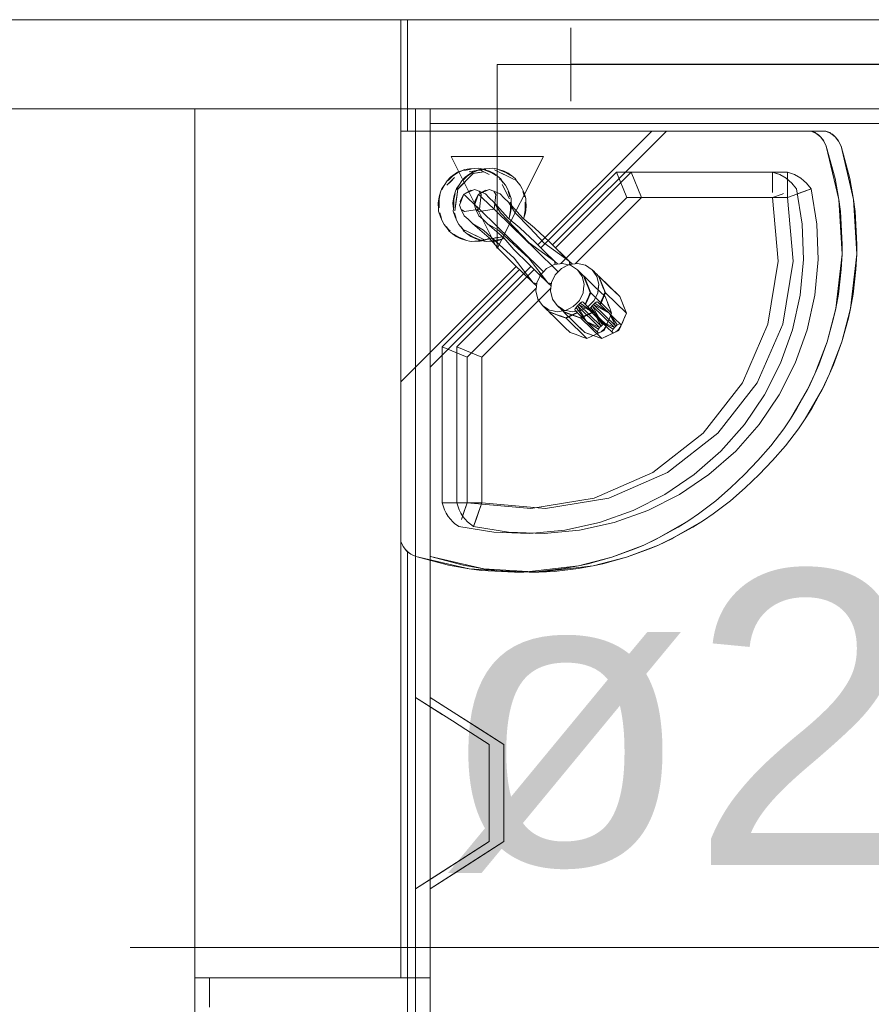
# Model space of a CAD drawing. Header units: millimetres. Extents: x 2 to 902, y -447 to 199.
# Tile 874 of 1056: x 43.57 to 44.73, y 186.85 to 188.19. Entities that reach past the tile are written whole.
import ezdxf

# ---------------------------------------------------------------- set-up
doc = ezdxf.new("R2010")
doc.units = ezdxf.units.MM
doc.header["$MEASUREMENT"] = 0
doc.linetypes.add('NULL', pattern=[0])
for name, color, linetype, lineweight in [('AF-Condutos', 4, 'Continuous', 25), ('AF-Peça de utilização', 9, 'Continuous', 18), ('AF-Textos conduto', 7, 'Continuous', 9), ('IFC-Elemento construtivo genérico-Contorno', 253, 'Continuous', 5), ('IFC-Elemento terminal-Contorno', 253, 'Continuous', 5), ('IFC-Laje-Contorno', 134, 'Continuous', 5), ('IFC-Parede padrão-Contorno', 44, 'Continuous', 5), ('IFC-Parede-Contorno', 42, 'Continuous', 5), ('IFC-Porta-Contorno', 142, 'Continuous', 5)]:
    doc.layers.add(name, color=color, linetype=linetype, lineweight=lineweight)
doc.styles.add('Arial', font='arial.ttf')

msp = doc.modelspace()

# ---------------------------------------------------------------- linework, layer by layer
at = {"layer": 'AF-Condutos'}
msp.add_line((46.0115, 188.1253), (44.3172, 188.1253), dxfattribs=at)
at = {"layer": 'AF-Peça de utilização'}
for p, q in [((44.3172, 188.1753), (44.3172, 188.0753)), ((44.2172, 188.1253), (44.3172, 188.1253)), ((44.2172, 188.1253), (44.2172, 187.8753)), ((44.2797, 188.0003), (44.1547, 188.0003)), ((44.1547, 188.0003), (44.2172, 187.8753)), ((44.2172, 187.8753), (44.2797, 188.0003))]:
    msp.add_line(p, q, dxfattribs=at)
at = {"layer": 'AF-Textos conduto'}
msp.add_lwpolyline([(46.721, 188.1253), (45.521, 186.9253), (43.7182, 186.9253)], dxfattribs=at)
at = {"layer": 'IFC-Elemento construtivo genérico-Contorno', "color": 7, "lineweight": 5}
for p, q in [((44.1061, 187.2617), (44.1061, 187.2652)), ((44.1061, 187.2652), (44.1561, 187.2332)), ((44.1061, 187.2652), (44.1423, 187.242)), ((44.1061, 187.2553), (44.1061, 187.2617)), ((44.1061, 187.2412), (44.1061, 187.2553)), ((44.1261, 187.2652), (44.1623, 187.242)), ((44.1261, 187.2652), (44.2261, 187.2012)), ((44.1061, 187.2271), (44.1061, 187.2412)), ((44.1623, 187.242), (44.2261, 187.2012)), ((44.1623, 187.242), (44.1942, 187.2216)), ((44.1061, 187.206), (44.1061, 187.2271)), ((44.1561, 187.2332), (44.1742, 187.2216)), ((44.1742, 187.2216), (44.2061, 187.2012)), ((44.1942, 187.2216), (44.2261, 187.2012)), ((44.1061, 187.1849), (44.1061, 187.206)), ((44.2061, 187.1963), (44.2061, 187.2012)), ((44.2261, 187.1963), (44.2261, 187.2012)), ((44.2061, 187.1873), (44.2061, 187.1963)), ((44.2061, 187.1804), (44.2061, 187.1873)), ((44.2261, 187.1873), (44.2261, 187.1963)), ((44.2261, 187.1804), (44.2261, 187.1873)), ((44.1061, 187.1601), (44.1061, 187.1849)), ((44.2061, 187.1735), (44.2061, 187.1804)), ((44.2061, 187.1639), (44.2061, 187.1735)), ((44.2261, 187.1735), (44.2261, 187.1804)), ((44.2261, 187.1639), (44.2261, 187.1735)), ((44.1061, 187.1352), (44.1061, 187.1601)), ((44.2061, 187.1543), (44.2061, 187.1639)), ((44.2261, 187.1543), (44.2261, 187.1639)), ((44.2061, 187.1448), (44.2061, 187.1543)), ((44.2261, 187.1448), (44.2261, 187.1543)), ((44.1061, 187.1103), (44.1061, 187.1352)), ((44.2061, 187.1352), (44.2061, 187.1448)), ((44.2061, 187.1256), (44.2061, 187.1352)), ((44.2261, 187.1352), (44.2261, 187.1448)), ((44.2261, 187.1256), (44.2261, 187.1352)), ((44.2061, 187.116), (44.2061, 187.1256)), ((44.2261, 187.116), (44.2261, 187.1256)), ((44.1061, 187.0855), (44.1061, 187.1103)), ((44.2061, 187.1065), (44.2061, 187.116)), ((44.2061, 187.0969), (44.2061, 187.1065)), ((44.2261, 187.1065), (44.2261, 187.116)), ((44.2261, 187.0969), (44.2261, 187.1065)), ((44.2061, 187.09), (44.2061, 187.0969)), ((44.2261, 187.09), (44.2261, 187.0969)), ((44.1061, 187.0644), (44.1061, 187.0855)), ((44.2061, 187.083), (44.2061, 187.09)), ((44.2061, 187.0761), (44.2061, 187.083)), ((44.2261, 187.083), (44.2261, 187.09)), ((44.2261, 187.0692), (44.2261, 187.083)), ((44.1061, 187.0052), (44.2061, 187.0692)), ((44.1261, 187.0052), (44.2261, 187.0692)), ((44.1423, 187.0284), (44.2061, 187.0692)), ((44.1561, 187.0372), (44.2061, 187.0692)), ((44.1623, 187.0284), (44.2261, 187.0692)), ((44.1761, 187.0372), (44.2261, 187.0692)), ((44.2061, 187.0692), (44.2061, 187.0761)), ((44.1061, 187.0433), (44.1061, 187.0644)), ((44.1061, 187.0292), (44.1061, 187.0433)), ((44.1061, 187.0052), (44.1561, 187.0372)), ((44.1061, 187.0151), (44.1061, 187.0292)), ((44.1061, 187.0052), (44.1423, 187.0284)), ((44.1261, 187.0052), (44.1761, 187.0372)), ((44.1261, 187.0052), (44.1623, 187.0284)), ((44.1061, 187.0087), (44.1061, 187.0151)), ((44.1061, 187.0052), (44.1061, 187.0087))]:
    msp.add_line(p, q, dxfattribs=at)
at = {"layer": 'IFC-Elemento terminal-Contorno', "lineweight": 5}
for p, q in [((44.0861, 188.0349), (44.4269, 188.0349)), ((44.0861, 187.6941), (44.0861, 188.0349)), ((44.0861, 187.4772), (44.0861, 188.0349)), ((44.0861, 188.0349), (44.6437, 188.0349)), ((44.1261, 188.0349), (44.6637, 188.0349)), ((44.1261, 188.0349), (44.4469, 188.0349)), ((44.2722, 187.8802), (44.4269, 188.0349)), ((44.2922, 187.8802), (44.4469, 188.0349)), ((44.6437, 188.0349), (44.6505, 188.0317)), ((44.6437, 188.0349), (44.6488, 188.0327)), ((44.6488, 188.0327), (44.6505, 188.0317)), ((44.6505, 188.0317), (44.6563, 188.0271)), ((44.6505, 188.0317), (44.6535, 188.0296)), ((44.6517, 188.0309), (44.6525, 188.0303)), ((44.6525, 188.0303), (44.6535, 188.0296)), ((44.6535, 188.0296), (44.6563, 188.0271)), ((44.6637, 188.0349), (44.6705, 188.0317)), ((44.6637, 188.0349), (44.6688, 188.0327)), ((44.6688, 188.0327), (44.6705, 188.0317)), ((44.6705, 188.0317), (44.6763, 188.0271)), ((44.6705, 188.0317), (44.6735, 188.0296)), ((44.6717, 188.0309), (44.6725, 188.0303)), ((44.6725, 188.0303), (44.6735, 188.0296)), ((44.6735, 188.0296), (44.6763, 188.0271)), ((44.6563, 188.0271), (44.6609, 188.0213)), ((44.6563, 188.0271), (44.6595, 188.0234)), ((44.6595, 188.0234), (44.6609, 188.0213)), ((44.6609, 188.0213), (44.6641, 188.0145)), ((44.6763, 188.0271), (44.6809, 188.0213)), ((44.6763, 188.0271), (44.6795, 188.0234)), ((44.6795, 188.0234), (44.6809, 188.0213)), ((44.6809, 188.0213), (44.6841, 188.0145)), ((44.6641, 188.0145), (44.6812, 187.9419)), ((44.6641, 188.0145), (44.6761, 187.9703)), ((44.6841, 188.0145), (44.7012, 187.9419)), ((44.6841, 188.0145), (44.6961, 187.9703)), ((44.1537, 187.972), (44.1598, 187.9765)), ((44.1569, 187.974), (44.1632, 187.978)), ((44.1598, 187.9765), (44.1633, 187.9788)), ((44.1632, 187.978), (44.1701, 187.9811)), ((44.1633, 187.9788), (44.167, 187.9804)), ((44.1636, 187.9557), (44.1843, 187.977)), ((44.167, 187.9804), (44.1731, 187.9825)), ((44.1701, 187.9811), (44.1749, 187.9819)), ((44.1731, 187.9825), (44.1792, 187.9837)), ((44.1737, 187.972), (44.1798, 187.9765)), ((44.1749, 187.9819), (44.1815, 187.9832)), ((44.1769, 187.974), (44.1832, 187.978)), ((44.1789, 187.9795), (44.1935, 187.9821)), ((44.1791, 187.9717), (44.1843, 187.977)), ((44.1792, 187.9837), (44.1868, 187.984)), ((44.1798, 187.9765), (44.1833, 187.9788)), ((44.1832, 187.978), (44.1901, 187.9811)), ((44.1833, 187.9788), (44.187, 187.9804)), ((44.1843, 187.977), (44.1989, 187.9795)), ((44.1843, 187.977), (44.1916, 187.9783)), ((44.1868, 187.984), (44.1912, 187.9842)), ((44.187, 187.9804), (44.1931, 187.9825)), ((44.1901, 187.9811), (44.1949, 187.9819)), ((44.1912, 187.9842), (44.1938, 187.984)), ((44.1916, 187.9783), (44.1989, 187.9795)), ((44.1931, 187.9825), (44.1992, 187.9837)), ((44.1935, 187.9821), (44.206, 187.9759)), ((44.1938, 187.984), (44.1977, 187.9831)), ((44.1949, 187.9819), (44.2015, 187.9832)), ((44.1977, 187.9831), (44.2064, 187.9803)), ((44.1992, 187.9837), (44.2068, 187.984)), ((44.1995, 187.982), (44.2096, 187.9782)), ((44.2064, 187.9803), (44.2121, 187.9774)), ((44.2068, 187.984), (44.2112, 187.9842)), ((44.2096, 187.9782), (44.2157, 187.9745)), ((44.2112, 187.9842), (44.2138, 187.984)), ((44.2121, 187.9774), (44.217, 187.974)), ((44.2135, 187.9821), (44.2401, 187.9689)), ((44.2135, 187.9821), (44.226, 187.9759)), ((44.2135, 187.9821), (44.233, 187.9724)), ((44.2138, 187.984), (44.2177, 187.9831)), ((44.2177, 187.9831), (44.2264, 187.9803)), ((44.2195, 187.982), (44.2296, 187.9782)), ((44.2264, 187.9803), (44.2321, 187.9774)), ((44.2296, 187.9782), (44.2357, 187.9745)), ((44.2321, 187.9774), (44.237, 187.974)), ((44.2764, 187.876), (44.3791, 187.9788)), ((44.2964, 187.876), (44.3991, 187.9788)), ((44.3791, 187.9788), (44.5912, 187.9788)), ((44.3791, 187.9788), (44.3932, 187.9447)), ((44.3991, 187.9788), (44.6112, 187.9788)), ((44.3991, 187.9788), (44.4132, 187.9447)), ((44.5912, 187.9788), (44.598, 187.9766)), ((44.5912, 187.9788), (44.6009, 187.9757)), ((44.5912, 187.9685), (44.5912, 187.9788)), ((44.5912, 187.9515), (44.5912, 187.9788)), ((44.598, 187.9766), (44.6009, 187.9757)), ((44.6112, 187.9788), (44.6209, 187.9757)), ((44.6112, 187.9788), (44.618, 187.9766)), ((44.6112, 187.9447), (44.6112, 187.9788)), ((44.618, 187.9766), (44.6209, 187.9757)), ((44.1448, 187.9609), (44.149, 187.9672)), ((44.1487, 187.9611), (44.1591, 187.9717)), ((44.1487, 187.9611), (44.1539, 187.9664)), ((44.149, 187.9672), (44.1537, 187.972)), ((44.1504, 187.9678), (44.1569, 187.974)), ((44.1539, 187.9664), (44.1591, 187.9717)), ((44.1636, 187.9557), (44.1791, 187.9717)), ((44.1648, 187.9609), (44.169, 187.9672)), ((44.1687, 187.9611), (44.1739, 187.9664)), ((44.169, 187.9672), (44.1737, 187.972)), ((44.1704, 187.9678), (44.1769, 187.974)), ((44.217, 187.974), (44.2208, 187.9707)), ((44.2201, 187.9689), (44.2211, 187.97)), ((44.2201, 187.9689), (44.2206, 187.9695)), ((44.2208, 187.9707), (44.2215, 187.9704)), ((44.2208, 187.9707), (44.2215, 187.9704)), ((44.2208, 187.9707), (44.2214, 187.9702)), ((44.2211, 187.97), (44.2253, 187.9644)), ((44.2211, 187.97), (44.2282, 187.9614)), ((44.2214, 187.9702), (44.2215, 187.9704)), ((44.2215, 187.9704), (44.2228, 187.9679)), ((44.2215, 187.9704), (44.2228, 187.9679)), ((44.233, 187.9724), (44.2401, 187.9689)), ((44.237, 187.974), (44.2414, 187.9702)), ((44.2408, 187.9707), (44.2415, 187.9704)), ((44.2408, 187.9707), (44.2415, 187.9704)), ((44.2411, 187.97), (44.2415, 187.9704)), ((44.2411, 187.97), (44.2414, 187.9702)), ((44.2411, 187.97), (44.2453, 187.9644)), ((44.2411, 187.97), (44.2482, 187.9614)), ((44.2414, 187.9702), (44.2415, 187.9704)), ((44.2415, 187.9704), (44.2428, 187.9679)), ((44.2415, 187.9704), (44.2428, 187.9679)), ((44.2415, 187.9704), (44.2428, 187.9679)), ((44.5912, 187.9582), (44.5912, 187.9685)), ((44.6009, 187.9757), (44.6097, 187.9707)), ((44.6097, 187.9707), (44.6135, 187.9674)), ((44.6135, 187.9674), (44.6174, 187.9641)), ((44.6174, 187.9641), (44.6192, 187.9617)), ((44.6209, 187.9757), (44.6297, 187.9707)), ((44.6297, 187.9707), (44.6335, 187.9674)), ((44.6335, 187.9674), (44.6374, 187.9641)), ((44.6374, 187.9641), (44.6436, 187.9561)), ((44.6761, 187.9703), (44.6812, 187.9419)), ((44.6961, 187.9703), (44.7012, 187.9419)), ((44.138, 187.9454), (44.14, 187.952)), ((44.138, 187.9417), (44.1397, 187.9498)), ((44.14, 187.952), (44.1418, 187.9566)), ((44.1418, 187.9555), (44.1448, 187.9609)), ((44.1418, 187.9566), (44.1448, 187.9609)), ((44.158, 187.9454), (44.16, 187.952)), ((44.158, 187.9417), (44.1597, 187.9498)), ((44.1593, 187.9264), (44.1636, 187.9557)), ((44.16, 187.952), (44.1618, 187.9566)), ((44.1618, 187.9555), (44.1648, 187.9609)), ((44.1618, 187.9566), (44.1648, 187.9609)), ((44.1625, 187.9484), (44.1636, 187.9557)), ((44.1636, 187.9557), (44.1687, 187.9611)), ((44.1718, 187.9489), (44.1863, 187.9552)), ((44.1718, 187.9489), (44.181, 187.9544)), ((44.181, 187.9544), (44.1832, 187.9539)), ((44.1863, 187.9552), (44.1925, 187.9533)), ((44.1918, 187.9489), (44.2063, 187.9552)), ((44.1918, 187.9489), (44.201, 187.9544)), ((44.1925, 187.9533), (44.1951, 187.9487)), ((44.1925, 187.9533), (44.201, 187.9493)), ((44.201, 187.9544), (44.2032, 187.9539)), ((44.201, 187.9493), (44.206, 187.9441)), ((44.2063, 187.9552), (44.2125, 187.9533)), ((44.2125, 187.9533), (44.2151, 187.9487)), ((44.2125, 187.9533), (44.221, 187.9493)), ((44.221, 187.9493), (44.226, 187.9441)), ((44.2236, 187.9624), (44.2339, 187.9427)), ((44.2282, 187.9614), (44.2311, 187.9562)), ((44.2311, 187.9562), (44.2335, 187.9508)), ((44.2319, 187.9529), (44.2343, 187.9453)), ((44.2335, 187.9508), (44.2349, 187.9455)), ((44.2335, 187.9508), (44.2359, 187.9431)), ((44.2482, 187.9614), (44.2511, 187.9562)), ((44.2511, 187.9562), (44.2535, 187.9508)), ((44.2519, 187.9529), (44.2537, 187.9473)), ((44.2535, 187.9508), (44.2549, 187.9455)), ((44.2535, 187.9508), (44.2559, 187.9431)), ((44.6041, 187.9492), (44.6058, 187.9498)), ((44.6112, 187.9515), (44.6112, 187.9582)), ((44.6192, 187.9617), (44.6236, 187.9561)), ((44.6236, 187.9561), (44.6314, 187.9084)), ((44.6241, 187.9492), (44.6436, 187.9561)), ((44.6241, 187.9492), (44.6258, 187.9498)), ((44.6258, 187.9498), (44.6436, 187.9561)), ((44.6258, 187.9498), (44.6339, 187.9527)), ((44.6339, 187.9527), (44.6436, 187.9561)), ((44.6436, 187.9561), (44.6514, 187.9084)), ((44.1369, 187.937), (44.138, 187.9454)), ((44.1369, 187.937), (44.1375, 187.9292)), ((44.138, 187.9417), (44.1381, 187.9307)), ((44.1569, 187.937), (44.158, 187.9454)), ((44.1569, 187.937), (44.1575, 187.9292)), ((44.158, 187.9417), (44.1581, 187.9307)), ((44.1593, 187.9264), (44.1625, 187.9484)), ((44.1604, 187.9337), (44.1625, 187.9484)), ((44.1604, 187.9337), (44.1614, 187.9411)), ((44.1614, 187.9411), (44.1625, 187.9484)), ((44.166, 187.9343), (44.1718, 187.9489)), ((44.1666, 187.9396), (44.1718, 187.9489)), ((44.1666, 187.9396), (44.1672, 187.9374)), ((44.1718, 187.9489), (44.1772, 187.9437)), ((44.1772, 187.9437), (44.1928, 187.9285)), ((44.186, 187.9343), (44.1918, 187.9489)), ((44.1866, 187.9396), (44.1918, 187.9489)), ((44.1866, 187.9396), (44.1872, 187.9374)), ((44.1918, 187.9489), (44.1972, 187.9437)), ((44.1928, 187.9285), (44.1951, 187.9487)), ((44.1972, 187.9437), (44.2128, 187.9285)), ((44.206, 187.9441), (44.2125, 187.9382)), ((44.2125, 187.9382), (44.2213, 187.9235)), ((44.2125, 187.9382), (44.2318, 187.9163)), ((44.2128, 187.9285), (44.2151, 187.9487)), ((44.226, 187.9441), (44.2325, 187.9382)), ((44.2325, 187.9382), (44.2413, 187.9235)), ((44.2325, 187.9382), (44.2518, 187.9163)), ((44.2352, 187.9384), (44.2352, 187.9274)), ((44.2358, 187.9399), (44.2359, 187.9431)), ((44.2358, 187.9399), (44.2363, 187.9321)), ((44.2537, 187.9473), (44.2543, 187.9453)), ((44.2552, 187.9384), (44.2552, 187.9274)), ((44.2558, 187.9399), (44.2559, 187.9431)), ((44.2558, 187.9399), (44.2563, 187.9321)), ((44.303, 187.8544), (44.3932, 187.9447)), ((44.323, 187.8544), (44.4132, 187.9447)), ((44.3932, 187.9447), (44.5912, 187.9447)), ((44.4132, 187.9447), (44.6112, 187.9447)), ((44.5912, 187.9447), (44.6041, 187.9492)), ((44.5912, 187.9447), (44.5989, 187.8581)), ((44.6112, 187.9447), (44.6241, 187.9492)), ((44.6112, 187.9447), (44.6189, 187.8581)), ((44.6812, 187.9419), (44.6855, 187.8675)), ((44.6812, 187.9419), (44.6832, 187.9254)), ((44.7012, 187.9419), (44.7055, 187.8675)), ((44.7012, 187.9419), (44.7032, 187.9254)), ((44.1374, 187.926), (44.1375, 187.9292)), ((44.1374, 187.926), (44.1398, 187.9183)), ((44.1384, 187.9236), (44.1398, 187.9183)), ((44.139, 187.9238), (44.1413, 187.9162)), ((44.1574, 187.926), (44.1575, 187.9292)), ((44.1574, 187.926), (44.1598, 187.9183)), ((44.1584, 187.9236), (44.1598, 187.9183)), ((44.159, 187.9238), (44.1613, 187.9162)), ((44.166, 187.9343), (44.168, 187.9282)), ((44.168, 187.9282), (44.1727, 187.9257)), ((44.168, 187.9282), (44.1722, 187.9198)), ((44.1727, 187.9257), (44.1928, 187.9285)), ((44.186, 187.9343), (44.188, 187.9282)), ((44.188, 187.9282), (44.1927, 187.9257)), ((44.188, 187.9282), (44.1922, 187.9198)), ((44.1927, 187.9257), (44.2128, 187.9285)), ((44.1928, 187.9285), (44.2173, 187.9047)), ((44.2128, 187.9285), (44.2373, 187.9047)), ((44.2213, 187.9235), (44.2412, 187.9031)), ((44.2333, 187.917), (44.2353, 187.9237)), ((44.2336, 187.9193), (44.2352, 187.9274)), ((44.2353, 187.9237), (44.2363, 187.9321)), ((44.2413, 187.9235), (44.2612, 187.9031)), ((44.2533, 187.917), (44.2553, 187.9237)), ((44.2536, 187.9193), (44.2552, 187.9274)), ((44.2553, 187.9237), (44.2563, 187.9321)), ((44.6832, 187.9254), (44.6857, 187.8805)), ((44.7032, 187.9254), (44.7057, 187.8805)), ((44.1398, 187.9183), (44.1422, 187.9129)), ((44.1422, 187.9129), (44.145, 187.9077)), ((44.1598, 187.9183), (44.1622, 187.9129)), ((44.1622, 187.9129), (44.165, 187.9077)), ((44.1722, 187.9198), (44.1777, 187.9149)), ((44.1777, 187.9149), (44.1837, 187.9086)), ((44.1922, 187.9198), (44.1977, 187.9149)), ((44.1977, 187.9149), (44.2037, 187.9086)), ((44.2318, 187.9163), (44.2479, 187.9033)), ((44.2327, 187.9156), (44.2333, 187.917)), ((44.2518, 187.9163), (44.2679, 187.9033)), ((44.2527, 187.9156), (44.2533, 187.917)), ((44.145, 187.9077), (44.1505, 187.9012)), ((44.148, 187.9047), (44.1522, 187.8991)), ((44.1505, 187.9012), (44.1518, 187.8987)), ((44.1505, 187.9012), (44.1518, 187.8987)), ((44.1505, 187.9012), (44.1522, 187.8991)), ((44.1518, 187.8987), (44.1519, 187.8989)), ((44.1518, 187.8987), (44.1525, 187.8983)), ((44.1519, 187.8989), (44.1562, 187.8951)), ((44.1522, 187.8991), (44.1532, 187.9001)), ((44.1527, 187.8996), (44.1532, 187.9001)), ((44.165, 187.9077), (44.1722, 187.8991)), ((44.168, 187.9047), (44.1722, 187.8991)), ((44.1705, 187.9012), (44.1718, 187.8987)), ((44.1718, 187.8987), (44.1719, 187.8989)), ((44.1718, 187.8987), (44.1725, 187.8984)), ((44.1718, 187.8987), (44.1725, 187.8983)), ((44.1718, 187.8987), (44.1725, 187.8984)), ((44.1719, 187.8989), (44.1762, 187.8951)), ((44.1722, 187.8991), (44.1732, 187.9001)), ((44.1727, 187.8996), (44.1732, 187.9001)), ((44.1732, 187.9001), (44.1802, 187.8967)), ((44.1732, 187.9001), (44.1998, 187.887)), ((44.1802, 187.8967), (44.1998, 187.887)), ((44.1837, 187.9086), (44.1986, 187.9002)), ((44.1837, 187.9086), (44.2061, 187.8899)), ((44.1986, 187.9002), (44.2196, 187.8808)), ((44.2037, 187.9086), (44.2186, 187.9002)), ((44.2037, 187.9086), (44.2261, 187.8899)), ((44.2173, 187.9047), (44.2486, 187.8742)), ((44.2186, 187.9002), (44.2396, 187.8808)), ((44.2373, 187.9047), (44.2686, 187.8742)), ((44.2412, 187.9031), (44.2604, 187.8831)), ((44.2479, 187.9033), (44.2686, 187.8837)), ((44.2612, 187.9031), (44.2804, 187.8831)), ((44.2679, 187.9033), (44.2886, 187.8837)), ((44.6314, 187.9084), (44.6331, 187.8601)), ((44.6514, 187.9084), (44.6531, 187.8601)), ((44.1562, 187.8951), (44.1611, 187.8917)), ((44.1576, 187.8946), (44.1636, 187.8909)), ((44.1611, 187.8917), (44.1669, 187.8888)), ((44.1636, 187.8909), (44.1738, 187.8871)), ((44.1669, 187.8888), (44.1755, 187.886)), ((44.1755, 187.886), (44.1795, 187.8851)), ((44.1762, 187.8951), (44.1811, 187.8917)), ((44.1776, 187.8946), (44.1836, 187.8909)), ((44.1795, 187.8851), (44.182, 187.8849)), ((44.1811, 187.8917), (44.1869, 187.8888)), ((44.182, 187.8849), (44.1865, 187.8851)), ((44.1836, 187.8909), (44.1938, 187.8871)), ((44.1865, 187.8851), (44.1941, 187.8854)), ((44.1869, 187.8888), (44.1955, 187.886)), ((44.1873, 187.8932), (44.1998, 187.887)), ((44.1918, 187.8859), (44.1983, 187.8871)), ((44.1941, 187.8854), (44.2002, 187.8866)), ((44.1955, 187.886), (44.1995, 187.8851)), ((44.1983, 187.8871), (44.2032, 187.888)), ((44.1995, 187.8851), (44.202, 187.8849)), ((44.1998, 187.887), (44.2244, 187.8913)), ((44.1998, 187.887), (44.2071, 187.8883)), ((44.2002, 187.8866), (44.2063, 187.8887)), ((44.202, 187.8849), (44.2065, 187.8851)), ((44.2032, 187.888), (44.2065, 187.8895)), ((44.2061, 187.8899), (44.2196, 187.8741)), ((44.2063, 187.8887), (44.2069, 187.889)), ((44.2065, 187.8851), (44.2141, 187.8854)), ((44.2071, 187.8883), (44.2244, 187.8913)), ((44.2118, 187.8859), (44.2183, 187.8871)), ((44.2141, 187.8854), (44.2202, 187.8866)), ((44.2144, 187.8896), (44.2244, 187.8913)), ((44.2144, 187.8896), (44.2217, 187.8908)), ((44.2183, 187.8871), (44.2232, 187.888)), ((44.2202, 187.8866), (44.2263, 187.8887)), ((44.2217, 187.8908), (44.2244, 187.8913)), ((44.2232, 187.888), (44.2265, 187.8895)), ((44.2261, 187.8899), (44.2396, 187.8741)), ((44.2263, 187.8887), (44.2269, 187.889)), ((44.2604, 187.8831), (44.2947, 187.8582)), ((44.2686, 187.8837), (44.2816, 187.8709)), ((44.2804, 187.8831), (44.3147, 187.8582)), ((44.2886, 187.8837), (44.3147, 187.8582)), ((44.2886, 187.8837), (44.3016, 187.8709)), ((44.2196, 187.8808), (44.2401, 187.8622)), ((44.2196, 187.8741), (44.2398, 187.854)), ((44.2396, 187.8808), (44.2601, 187.8622)), ((44.2396, 187.8741), (44.2598, 187.854)), ((44.2486, 187.8742), (44.28, 187.8437)), ((44.2686, 187.8742), (44.3, 187.8437)), ((44.2816, 187.8709), (44.2947, 187.8582)), ((44.3016, 187.8709), (44.3147, 187.8582)), ((44.6855, 187.8675), (44.6857, 187.8805)), ((44.7055, 187.8675), (44.7057, 187.8805)), ((44.2401, 187.8622), (44.2659, 187.8286)), ((44.2601, 187.8622), (44.2859, 187.8286)), ((44.2947, 187.8582), (44.2956, 187.8534)), ((44.2947, 187.8582), (44.2964, 187.8535)), ((44.2947, 187.8582), (44.2992, 187.8539)), ((44.3147, 187.8582), (44.3156, 187.8534)), ((44.3147, 187.8582), (44.3164, 187.8535)), ((44.3147, 187.8582), (44.3192, 187.8539)), ((44.5849, 187.7723), (44.5989, 187.8581)), ((44.6049, 187.7723), (44.6189, 187.8581)), ((44.6287, 187.812), (44.6331, 187.8601)), ((44.6487, 187.812), (44.6531, 187.8601)), ((44.677, 187.7935), (44.6855, 187.8675)), ((44.6844, 187.8467), (44.6855, 187.8675)), ((44.697, 187.7935), (44.7055, 187.8675)), ((44.7044, 187.8467), (44.7055, 187.8675)), ((44.0861, 187.6941), (44.2429, 187.851)), ((44.1261, 187.7141), (44.2629, 187.851)), ((44.1422, 187.7418), (44.2472, 187.8468)), ((44.1622, 187.7418), (44.2672, 187.8468)), ((44.2398, 187.854), (44.2528, 187.8413)), ((44.2598, 187.854), (44.2728, 187.8413)), ((44.2598, 187.854), (44.2859, 187.8286)), ((44.2759, 187.8394), (44.28, 187.8437)), ((44.28, 187.8437), (44.2842, 187.8479)), ((44.2842, 187.8479), (44.2894, 187.8506)), ((44.2894, 187.8506), (44.2946, 187.8533)), ((44.2946, 187.8533), (44.3059, 187.8548)), ((44.2959, 187.8394), (44.3042, 187.8479)), ((44.3042, 187.8479), (44.3146, 187.8533)), ((44.3042, 187.8479), (44.3094, 187.8506)), ((44.3059, 187.8548), (44.3114, 187.8536)), ((44.3094, 187.8506), (44.3146, 187.8533)), ((44.3114, 187.8536), (44.3168, 187.8525)), ((44.3146, 187.8533), (44.3259, 187.8548)), ((44.3168, 187.8525), (44.326, 187.8464)), ((44.3259, 187.8548), (44.3371, 187.8524)), ((44.326, 187.8464), (44.3323, 187.8374)), ((44.326, 187.8464), (44.3281, 187.8444)), ((44.3281, 187.8444), (44.3302, 187.8423)), ((44.3302, 187.8423), (44.3344, 187.8383)), ((44.3368, 187.8525), (44.346, 187.8464)), ((44.346, 187.8464), (44.3502, 187.8423)), ((44.346, 187.8464), (44.3523, 187.8374)), ((44.346, 187.8464), (44.3481, 187.8444)), ((44.3481, 187.8444), (44.3502, 187.8423)), ((44.3502, 187.8423), (44.3523, 187.8403)), ((44.6806, 187.8134), (44.6844, 187.8467)), ((44.7006, 187.8134), (44.7044, 187.8467)), ((44.2528, 187.8413), (44.2659, 187.8286)), ((44.2702, 187.8232), (44.2709, 187.8289)), ((44.2709, 187.8289), (44.2734, 187.8342)), ((44.2728, 187.8413), (44.2859, 187.8286)), ((44.2734, 187.8342), (44.2759, 187.8394)), ((44.2896, 187.8175), (44.2909, 187.8289)), ((44.2909, 187.8289), (44.2959, 187.8394)), ((44.3323, 187.8374), (44.335, 187.8266)), ((44.3344, 187.8383), (44.3367, 187.8324)), ((44.3346, 187.8378), (44.335, 187.8376)), ((44.335, 187.8376), (44.3421, 187.8307)), ((44.335, 187.8376), (44.3441, 187.8149)), ((44.335, 187.8376), (44.3378, 187.8308)), ((44.3367, 187.8324), (44.3389, 187.8269)), ((44.3378, 187.8308), (44.3405, 187.8239)), ((44.3378, 187.8308), (44.3441, 187.8149)), ((44.3421, 187.8307), (44.3493, 187.8238)), ((44.3523, 187.8403), (44.3544, 187.8383)), ((44.3523, 187.8374), (44.355, 187.8266)), ((44.3544, 187.8383), (44.3546, 187.8378)), ((44.3546, 187.8378), (44.355, 187.8376)), ((44.3546, 187.8378), (44.355, 187.8376)), ((44.3546, 187.8378), (44.355, 187.8376)), ((44.3546, 187.8378), (44.3567, 187.8324)), ((44.355, 187.8376), (44.3835, 187.8099)), ((44.355, 187.8376), (44.3693, 187.8238)), ((44.355, 187.8376), (44.3764, 187.8169)), ((44.355, 187.8376), (44.3621, 187.8307)), ((44.355, 187.8376), (44.3641, 187.8149)), ((44.355, 187.8376), (44.3578, 187.8308)), ((44.355, 187.8376), (44.3605, 187.8239)), ((44.3567, 187.8324), (44.3612, 187.8212)), ((44.3578, 187.8308), (44.3605, 187.8239)), ((44.3578, 187.8308), (44.3641, 187.8149)), ((44.3621, 187.8307), (44.3835, 187.8099)), ((44.1763, 187.7277), (44.2701, 187.8215)), ((44.1963, 187.7277), (44.2901, 187.8215)), ((44.2659, 187.8286), (44.2708, 187.8279)), ((44.2659, 187.8286), (44.2707, 187.8271)), ((44.2659, 187.8286), (44.2704, 187.8243)), ((44.2696, 187.8175), (44.2702, 187.8232)), ((44.2696, 187.8175), (44.2723, 187.8066)), ((44.2859, 187.8286), (44.2908, 187.8279)), ((44.2859, 187.8286), (44.2907, 187.8271)), ((44.2859, 187.8286), (44.2904, 187.8243)), ((44.2896, 187.8175), (44.2923, 187.8066)), ((44.3337, 187.8152), (44.3344, 187.8209)), ((44.3344, 187.8209), (44.335, 187.8266)), ((44.3389, 187.8269), (44.3412, 187.8212)), ((44.3405, 187.8239), (44.3441, 187.8149)), ((44.3409, 187.8097), (44.3434, 187.8156)), ((44.3412, 187.8212), (44.3434, 187.8156)), ((44.3493, 187.8238), (44.3564, 187.8169)), ((44.3537, 187.8152), (44.355, 187.8266)), ((44.3537, 187.8152), (44.3544, 187.8209)), ((44.3544, 187.8209), (44.355, 187.8266)), ((44.3564, 187.8169), (44.3635, 187.8099)), ((44.3605, 187.8239), (44.3641, 187.8149)), ((44.3609, 187.8097), (44.3634, 187.8156)), ((44.3612, 187.8212), (44.3626, 187.8176)), ((44.3626, 187.8176), (44.3634, 187.8156)), ((44.3693, 187.8238), (44.3835, 187.8099)), ((44.3764, 187.8169), (44.3835, 187.8099)), ((44.2723, 187.8066), (44.2786, 187.7977)), ((44.2923, 187.8066), (44.2986, 187.7977)), ((44.3246, 187.8004), (44.3287, 187.8046)), ((44.3287, 187.8046), (44.3337, 187.8152)), ((44.3297, 187.8009), (44.3315, 187.8021)), ((44.3315, 187.8021), (44.3329, 187.8026)), ((44.3326, 187.8027), (44.3339, 187.8023)), ((44.3339, 187.8023), (44.3416, 187.7948)), ((44.3366, 187.7997), (44.3383, 187.8037)), ((44.3372, 187.7991), (44.339, 187.8031)), ((44.3383, 187.8037), (44.3409, 187.8097)), ((44.3389, 187.8029), (44.3415, 187.809)), ((44.3404, 187.7962), (44.3487, 187.8046)), ((44.3415, 187.809), (44.3441, 187.8149)), ((44.3441, 187.8149), (44.3725, 187.7873)), ((44.3446, 187.8004), (44.3487, 187.8046)), ((44.3487, 187.8046), (44.3537, 187.8152)), ((44.3497, 187.8009), (44.3515, 187.8021)), ((44.3515, 187.8021), (44.3529, 187.8026)), ((44.3526, 187.8027), (44.3539, 187.8023)), ((44.3539, 187.8023), (44.3616, 187.7948)), ((44.3566, 187.7997), (44.3583, 187.8037)), ((44.3572, 187.7991), (44.3641, 187.8149)), ((44.3572, 187.7991), (44.359, 187.8031)), ((44.3583, 187.8037), (44.3609, 187.8097)), ((44.3589, 187.8029), (44.3615, 187.809)), ((44.3635, 187.8099), (44.3662, 187.8031)), ((44.3641, 187.8149), (44.3925, 187.7873)), ((44.3662, 187.8031), (44.3703, 187.7929)), ((44.3662, 187.8031), (44.368, 187.7986)), ((44.3835, 187.8099), (44.3903, 187.7929)), ((44.3835, 187.8099), (44.3925, 187.7873)), ((44.6182, 187.7648), (44.6287, 187.812)), ((44.6382, 187.7648), (44.6487, 187.812)), ((44.677, 187.7935), (44.6806, 187.8134)), ((44.697, 187.7935), (44.7006, 187.8134)), ((44.2786, 187.7977), (44.2839, 187.7942)), ((44.2786, 187.7977), (44.2807, 187.7956)), ((44.2807, 187.7956), (44.2828, 187.7936)), ((44.2828, 187.7936), (44.2849, 187.7915)), ((44.2839, 187.7942), (44.2877, 187.7916)), ((44.2849, 187.7915), (44.287, 187.7895)), ((44.287, 187.7895), (44.2928, 187.7874)), ((44.2874, 187.7893), (44.2876, 187.7889)), ((44.2876, 187.7889), (44.2945, 187.7864)), ((44.2876, 187.7889), (44.2947, 187.782)), ((44.2877, 187.7916), (44.2932, 187.7904)), ((44.2932, 187.7904), (44.2987, 187.7892)), ((44.2986, 187.7977), (44.3028, 187.7936)), ((44.2986, 187.7977), (44.3039, 187.7942)), ((44.2986, 187.7977), (44.3007, 187.7956)), ((44.2987, 187.7892), (44.31, 187.7908)), ((44.3007, 187.7956), (44.3028, 187.7936)), ((44.3028, 187.7936), (44.307, 187.7895)), ((44.3028, 187.7936), (44.3049, 187.7915)), ((44.3039, 187.7942), (44.3077, 187.7916)), ((44.3049, 187.7915), (44.307, 187.7895)), ((44.307, 187.7895), (44.3128, 187.7874)), ((44.3074, 187.7893), (44.3076, 187.7889)), ((44.3074, 187.7893), (44.3076, 187.7889)), ((44.3074, 187.7893), (44.3076, 187.7889)), ((44.3076, 187.7889), (44.3361, 187.7612)), ((44.3076, 187.7889), (44.3305, 187.7805)), ((44.3077, 187.7916), (44.3132, 187.7904)), ((44.31, 187.7908), (44.3152, 187.7935)), ((44.3132, 187.7904), (44.3187, 187.7892)), ((44.3152, 187.7935), (44.3204, 187.7962)), ((44.3187, 187.7892), (44.33, 187.7908)), ((44.3204, 187.7962), (44.3246, 187.8004)), ((44.3224, 187.7923), (44.3228, 187.791)), ((44.3225, 187.792), (44.323, 187.7934)), ((44.3228, 187.791), (44.3306, 187.7835)), ((44.323, 187.7934), (44.3242, 187.7952)), ((44.3242, 187.7952), (44.3259, 187.7971)), ((44.3242, 187.7952), (44.3383, 187.776)), ((44.3259, 187.7971), (44.3278, 187.7991)), ((44.3259, 187.7971), (44.3383, 187.776)), ((44.3259, 187.7971), (44.3562, 187.7677)), ((44.3278, 187.7991), (44.3297, 187.8009)), ((44.3278, 187.7991), (44.3493, 187.7873)), ((44.3278, 187.7991), (44.3581, 187.7697)), ((44.3297, 187.8009), (44.3493, 187.7873)), ((44.33, 187.7908), (44.3352, 187.7935)), ((44.3352, 187.7935), (44.3404, 187.7962)), ((44.3404, 187.7962), (44.3446, 187.8004)), ((44.3416, 187.7948), (44.3493, 187.7873)), ((44.3424, 187.7923), (44.3428, 187.791)), ((44.3425, 187.792), (44.343, 187.7934)), ((44.3428, 187.791), (44.3506, 187.7835)), ((44.343, 187.7934), (44.3442, 187.7952)), ((44.3442, 187.7952), (44.3459, 187.7971)), ((44.3442, 187.7952), (44.3443, 187.7951)), ((44.3443, 187.7951), (44.3447, 187.7946)), ((44.3447, 187.7946), (44.3583, 187.776)), ((44.3459, 187.7971), (44.3478, 187.7991)), ((44.3459, 187.7971), (44.3583, 187.776)), ((44.3459, 187.7971), (44.3762, 187.7677)), ((44.3478, 187.7991), (44.3497, 187.8009)), ((44.3478, 187.7991), (44.3693, 187.7873)), ((44.3478, 187.7991), (44.3781, 187.7697)), ((44.3497, 187.8009), (44.3693, 187.7873)), ((44.3616, 187.7948), (44.3693, 187.7873)), ((44.368, 187.7986), (44.3703, 187.7929)), ((44.3703, 187.7929), (44.3725, 187.7873)), ((44.388, 187.7986), (44.3903, 187.7929)), ((44.6652, 187.7484), (44.677, 187.7935)), ((44.6741, 187.7805), (44.677, 187.7935)), ((44.6852, 187.7484), (44.697, 187.7935)), ((44.6941, 187.7805), (44.697, 187.7935)), ((44.2928, 187.7874), (44.2984, 187.7853)), ((44.2945, 187.7864), (44.3105, 187.7805)), ((44.2945, 187.7864), (44.3014, 187.7838)), ((44.2947, 187.782), (44.3018, 187.775)), ((44.2984, 187.7853), (44.3042, 187.7832)), ((44.3014, 187.7838), (44.3105, 187.7805)), ((44.3042, 187.7832), (44.3099, 187.7811)), ((44.3099, 187.7811), (44.3157, 187.7838)), ((44.3105, 187.7805), (44.3164, 187.7832)), ((44.3105, 187.7805), (44.339, 187.7528)), ((44.3128, 187.7874), (44.3184, 187.7853)), ((44.3157, 187.7838), (44.3216, 187.7865)), ((44.3164, 187.7832), (44.3222, 187.7859)), ((44.3184, 187.7853), (44.3242, 187.7832)), ((44.3216, 187.7865), (44.3256, 187.7884)), ((44.3222, 187.7859), (44.3262, 187.7877)), ((44.3242, 187.7832), (44.3299, 187.7811)), ((44.3299, 187.7811), (44.3357, 187.7838)), ((44.3305, 187.7805), (44.3462, 187.7877)), ((44.3305, 187.7805), (44.3462, 187.7877)), ((44.3305, 187.7805), (44.3424, 187.786)), ((44.3305, 187.7805), (44.3364, 187.7832)), ((44.3305, 187.7805), (44.359, 187.7528)), ((44.3306, 187.7835), (44.3383, 187.776)), ((44.3357, 187.7838), (44.3416, 187.7865)), ((44.3364, 187.7832), (44.3422, 187.7859)), ((44.3383, 187.776), (44.3546, 187.7656)), ((44.3383, 187.776), (44.3562, 187.7677)), ((44.3383, 187.776), (44.346, 187.7685)), ((44.3416, 187.7865), (44.3456, 187.7884)), ((44.3422, 187.7859), (44.3462, 187.7877)), ((44.3493, 187.7873), (44.3581, 187.7697)), ((44.3493, 187.7873), (44.3601, 187.7713)), ((44.3493, 187.7873), (44.357, 187.7798)), ((44.3506, 187.7835), (44.3583, 187.776)), ((44.357, 187.7798), (44.3647, 187.7723)), ((44.3583, 187.776), (44.3746, 187.7656)), ((44.3583, 187.776), (44.3762, 187.7677)), ((44.3583, 187.776), (44.366, 187.7685)), ((44.3649, 187.7695), (44.3675, 187.7754)), ((44.3675, 187.7754), (44.37, 187.7813)), ((44.3693, 187.7873), (44.3801, 187.7713)), ((44.3693, 187.7873), (44.3781, 187.7697)), ((44.3693, 187.7873), (44.377, 187.7798)), ((44.37, 187.7813), (44.3725, 187.7873)), ((44.377, 187.7798), (44.3847, 187.7723)), ((44.3824, 187.7636), (44.3925, 187.7873)), ((44.3849, 187.7695), (44.3875, 187.7754)), ((44.3875, 187.7754), (44.39, 187.7813)), ((44.39, 187.7813), (44.3925, 187.7873)), ((44.6652, 187.7483), (44.6741, 187.7805)), ((44.6852, 187.7483), (44.6941, 187.7805)), ((44.3018, 187.775), (44.309, 187.7681)), ((44.309, 187.7681), (44.3161, 187.7612)), ((44.329, 187.7681), (44.3361, 187.7612)), ((44.346, 187.7685), (44.3529, 187.7618)), ((44.3532, 187.7623), (44.3537, 187.761)), ((44.3533, 187.762), (44.3536, 187.7636)), ((44.3533, 187.762), (44.3533, 187.762)), ((44.3536, 187.7636), (44.3546, 187.7656)), ((44.3546, 187.7656), (44.3562, 187.7677)), ((44.3562, 187.7677), (44.3581, 187.7697)), ((44.3564, 187.761), (44.3583, 187.762)), ((44.3565, 187.7609), (44.3624, 187.7636)), ((44.3581, 187.7697), (44.3603, 187.7714)), ((44.3583, 187.762), (44.3603, 187.7636)), ((44.3601, 187.7713), (44.3621, 187.7723)), ((44.3603, 187.7636), (44.3623, 187.7656)), ((44.3613, 187.7646), (44.3624, 187.7636)), ((44.3621, 187.7723), (44.3637, 187.7727)), ((44.3623, 187.7656), (44.3638, 187.7677)), ((44.3624, 187.7636), (44.3649, 187.7695)), ((44.3634, 187.7728), (44.3647, 187.7723)), ((44.3638, 187.7677), (44.3648, 187.7697)), ((44.3647, 187.7723), (44.3651, 187.7713)), ((44.3648, 187.7697), (44.3651, 187.7713)), ((44.3648, 187.7555), (44.3824, 187.7636)), ((44.366, 187.7685), (44.3737, 187.761)), ((44.3732, 187.7623), (44.3732, 187.7622)), ((44.3732, 187.7622), (44.3737, 187.761)), ((44.3733, 187.762), (44.3736, 187.7636)), ((44.3736, 187.7636), (44.3746, 187.7656)), ((44.3746, 187.7656), (44.3762, 187.7677)), ((44.3762, 187.7677), (44.3781, 187.7697)), ((44.3764, 187.761), (44.3783, 187.762)), ((44.3765, 187.7609), (44.3824, 187.7636)), ((44.3781, 187.7697), (44.3801, 187.7713)), ((44.3783, 187.762), (44.3803, 187.7636)), ((44.3801, 187.7713), (44.3821, 187.7723)), ((44.3803, 187.7636), (44.3823, 187.7656)), ((44.3813, 187.7646), (44.3824, 187.7636)), ((44.3821, 187.7723), (44.3837, 187.7727)), ((44.3823, 187.7656), (44.3838, 187.7677)), ((44.3824, 187.7636), (44.3849, 187.7695)), ((44.3834, 187.7728), (44.3847, 187.7723)), ((44.3838, 187.7677), (44.3848, 187.7697)), ((44.3847, 187.7723), (44.3851, 187.7713)), ((44.3848, 187.7697), (44.3851, 187.7713)), ((44.5502, 187.6927), (44.5849, 187.7723)), ((44.5702, 187.6927), (44.6049, 187.7723)), ((44.602, 187.7193), (44.6182, 187.7648)), ((44.622, 187.7193), (44.6382, 187.7648)), ((44.3161, 187.7612), (44.323, 187.7587)), ((44.323, 187.7587), (44.3333, 187.7549)), ((44.3333, 187.7549), (44.339, 187.7528)), ((44.3361, 187.7612), (44.3475, 187.757)), ((44.3361, 187.7612), (44.343, 187.7587)), ((44.339, 187.7528), (44.3448, 187.7555)), ((44.343, 187.7587), (44.3475, 187.757)), ((44.3448, 187.7555), (44.3507, 187.7582)), ((44.3475, 187.757), (44.359, 187.7528)), ((44.3507, 187.7582), (44.3565, 187.7609)), ((44.3529, 187.7618), (44.3537, 187.761)), ((44.3537, 187.761), (44.3548, 187.7606)), ((44.3548, 187.7606), (44.3564, 187.761)), ((44.359, 187.7528), (44.3765, 187.7609)), ((44.359, 187.7528), (44.3648, 187.7555)), ((44.3737, 187.761), (44.3748, 187.7606)), ((44.3748, 187.7606), (44.3764, 187.761)), ((44.1422, 187.5297), (44.1422, 187.7418)), ((44.1422, 187.7418), (44.1763, 187.7277)), ((44.1622, 187.5297), (44.1622, 187.7418)), ((44.1622, 187.7418), (44.1963, 187.7277)), ((44.6487, 187.7048), (44.6652, 187.7484)), ((44.6539, 187.7171), (44.6652, 187.7483)), ((44.6687, 187.7048), (44.6852, 187.7484)), ((44.6739, 187.7171), (44.6852, 187.7483)), ((44.1763, 187.5297), (44.1763, 187.7277)), ((44.1963, 187.5297), (44.1963, 187.7277)), ((44.5801, 187.6762), (44.602, 187.7193)), ((44.6001, 187.6762), (44.622, 187.7193)), ((44.6487, 187.7048), (44.6539, 187.7171)), ((44.6687, 187.7048), (44.6739, 187.7171)), ((44.6387, 187.6838), (44.6487, 187.7048)), ((44.6402, 187.6868), (44.6487, 187.7048)), ((44.6587, 187.6838), (44.6687, 187.7048)), ((44.6602, 187.6868), (44.6687, 187.7048)), ((44.4969, 187.6241), (44.5502, 187.6927)), ((44.5169, 187.6241), (44.5702, 187.6927)), ((44.6155, 187.6437), (44.6387, 187.6838)), ((44.6243, 187.6579), (44.6387, 187.6838)), ((44.6355, 187.6437), (44.6587, 187.6838)), ((44.6387, 187.6838), (44.6402, 187.6868)), ((44.6443, 187.6579), (44.6587, 187.6838)), ((44.6587, 187.6838), (44.6602, 187.6868)), ((44.5529, 187.6362), (44.5801, 187.6762)), ((44.5729, 187.6362), (44.6001, 187.6762)), ((44.6155, 187.6437), (44.6243, 187.6579)), ((44.6355, 187.6437), (44.6443, 187.6579)), ((44.6064, 187.6304), (44.6155, 187.6437)), ((44.6264, 187.6304), (44.6355, 187.6437)), ((44.521, 187.5999), (44.5529, 187.6362)), ((44.541, 187.5999), (44.5729, 187.6362)), ((44.5886, 187.6069), (44.6064, 187.6304)), ((44.6086, 187.6069), (44.6264, 187.6304)), ((44.4283, 187.5707), (44.4969, 187.6241)), ((44.4483, 187.5707), (44.5169, 187.6241)), ((44.5711, 187.5872), (44.5886, 187.6069)), ((44.5911, 187.5872), (44.6086, 187.6069)), ((44.4847, 187.568), (44.521, 187.5999)), ((44.5047, 187.568), (44.541, 187.5999)), ((44.5528, 187.5682), (44.5711, 187.5872)), ((44.5728, 187.5682), (44.5911, 187.5872)), ((44.3486, 187.536), (44.4283, 187.5707)), ((44.3686, 187.536), (44.4483, 187.5707)), ((44.4447, 187.5409), (44.4847, 187.568)), ((44.4647, 187.5409), (44.5047, 187.568)), ((44.5338, 187.5499), (44.5528, 187.5682)), ((44.5538, 187.5499), (44.5728, 187.5682)), ((44.514, 187.5324), (44.5338, 187.5499)), ((44.534, 187.5324), (44.5538, 187.5499)), ((44.2628, 187.5221), (44.3486, 187.536)), ((44.2828, 187.5221), (44.3686, 187.536)), ((44.4016, 187.519), (44.4447, 187.5409)), ((44.4216, 187.519), (44.4647, 187.5409)), ((44.1422, 187.5297), (44.1444, 187.523)), ((44.1422, 187.5297), (44.1627, 187.5297)), ((44.1422, 187.5297), (44.1524, 187.5297)), ((44.1444, 187.523), (44.1453, 187.5201)), ((44.1622, 187.5297), (44.1644, 187.523)), ((44.1622, 187.5297), (44.1963, 187.5297)), ((44.1622, 187.5297), (44.1827, 187.5297)), ((44.1622, 187.5297), (44.1653, 187.5201)), ((44.1644, 187.523), (44.1653, 187.5201)), ((44.1711, 187.5152), (44.1763, 187.5297)), ((44.1717, 187.5168), (44.174, 187.5233)), ((44.174, 187.5233), (44.1763, 187.5297)), ((44.1763, 187.5297), (44.2628, 187.5221)), ((44.1911, 187.5152), (44.1963, 187.5297)), ((44.1917, 187.5168), (44.194, 187.5233)), ((44.194, 187.5233), (44.1963, 187.5297)), ((44.1963, 187.5297), (44.2828, 187.5221)), ((44.4905, 187.5145), (44.514, 187.5324)), ((44.5105, 187.5145), (44.534, 187.5324)), ((44.1453, 187.5201), (44.1478, 187.5157)), ((44.1478, 187.5157), (44.1502, 187.5112)), ((44.1502, 187.5112), (44.1568, 187.5036)), ((44.1653, 187.5201), (44.1678, 187.5157)), ((44.1678, 187.5157), (44.1702, 187.5112)), ((44.1683, 187.5071), (44.1717, 187.5168)), ((44.1683, 187.5071), (44.1711, 187.5152)), ((44.1702, 187.5112), (44.1735, 187.5074)), ((44.1848, 187.4973), (44.1917, 187.5168)), ((44.1848, 187.4973), (44.1911, 187.5152)), ((44.1883, 187.5071), (44.1911, 187.5152)), ((44.3561, 187.5027), (44.4016, 187.519)), ((44.3761, 187.5027), (44.4216, 187.519)), ((44.4772, 187.5055), (44.4905, 187.5145)), ((44.4972, 187.5055), (44.5105, 187.5145)), ((44.1568, 187.5036), (44.1592, 187.5017)), ((44.1592, 187.5017), (44.1648, 187.4973)), ((44.1648, 187.4973), (44.2125, 187.4896)), ((44.1735, 187.5074), (44.1768, 187.5036)), ((44.1768, 187.5036), (44.1848, 187.4973)), ((44.1848, 187.4973), (44.1883, 187.5071)), ((44.1848, 187.4973), (44.2325, 187.4896)), ((44.3089, 187.4923), (44.3561, 187.5027)), ((44.3289, 187.4923), (44.3761, 187.5027)), ((44.4371, 187.4823), (44.4772, 187.5055)), ((44.4371, 187.4823), (44.463, 187.4966)), ((44.4571, 187.4823), (44.4972, 187.5055)), ((44.4571, 187.4823), (44.483, 187.4966)), ((44.463, 187.4966), (44.4772, 187.5055)), ((44.483, 187.4966), (44.4972, 187.5055)), ((44.2125, 187.4896), (44.2608, 187.4879)), ((44.2325, 187.4896), (44.2808, 187.4879)), ((44.2608, 187.4879), (44.3089, 187.4923)), ((44.2808, 187.4879), (44.3289, 187.4923)), ((44.4161, 187.4723), (44.4371, 187.4823)), ((44.4341, 187.4807), (44.4371, 187.4823)), ((44.4361, 187.4723), (44.4571, 187.4823)), ((44.4541, 187.4807), (44.4571, 187.4823)), ((44.0861, 187.4772), (44.0892, 187.4705)), ((44.0861, 187.4772), (44.0883, 187.472)), ((44.0883, 187.472), (44.0892, 187.4705)), ((44.0892, 187.4705), (44.0938, 187.4646)), ((44.0892, 187.4705), (44.0922, 187.4665)), ((44.3726, 187.4557), (44.4161, 187.4723)), ((44.3926, 187.4557), (44.4361, 187.4723)), ((44.4039, 187.4671), (44.4161, 187.4723)), ((44.4161, 187.4723), (44.4341, 187.4807)), ((44.4239, 187.4671), (44.4361, 187.4723)), ((44.4361, 187.4723), (44.4541, 187.4807)), ((44.0922, 187.4665), (44.0938, 187.4647)), ((44.0922, 187.4665), (44.0938, 187.4646)), ((44.0938, 187.4647), (44.0965, 187.4622)), ((44.0938, 187.4646), (44.0997, 187.46)), ((44.0938, 187.4646), (44.0965, 187.4622)), ((44.0965, 187.4622), (44.0997, 187.46)), ((44.0997, 187.46), (44.1064, 187.4569)), ((44.1064, 187.4569), (44.179, 187.4398)), ((44.1064, 187.4569), (44.1507, 187.4449)), ((44.1261, 187.457), (44.1264, 187.4569)), ((44.1264, 187.4569), (44.199, 187.4398)), ((44.1264, 187.4569), (44.1707, 187.4449)), ((44.3274, 187.4439), (44.3726, 187.4557)), ((44.3405, 187.4468), (44.3726, 187.4557)), ((44.3474, 187.4439), (44.3926, 187.4557)), ((44.3605, 187.4468), (44.3926, 187.4557)), ((44.3726, 187.4557), (44.4039, 187.4671)), ((44.3926, 187.4557), (44.4239, 187.4671)), ((44.1507, 187.4449), (44.179, 187.4398)), ((44.1707, 187.4449), (44.199, 187.4398)), ((44.2534, 187.4354), (44.3274, 187.4439)), ((44.2734, 187.4354), (44.3474, 187.4439)), ((44.3076, 187.4404), (44.3274, 187.4439)), ((44.3274, 187.4439), (44.3405, 187.4468)), ((44.3276, 187.4404), (44.3474, 187.4439)), ((44.3474, 187.4439), (44.3605, 187.4468)), ((44.179, 187.4398), (44.2534, 187.4354)), ((44.179, 187.4398), (44.1955, 187.4377)), ((44.1955, 187.4377), (44.2405, 187.4353)), ((44.199, 187.4398), (44.2734, 187.4354)), ((44.199, 187.4398), (44.2155, 187.4377)), ((44.2155, 187.4377), (44.2605, 187.4353)), ((44.2405, 187.4353), (44.2534, 187.4354)), ((44.2534, 187.4354), (44.2742, 187.4365)), ((44.2605, 187.4353), (44.2734, 187.4354)), ((44.2734, 187.4354), (44.2942, 187.4365)), ((44.2742, 187.4365), (44.3076, 187.4404)), ((44.2942, 187.4365), (44.3276, 187.4404))]:
    msp.add_line(p, q, dxfattribs=at)
at = {"layer": 'IFC-Laje-Contorno', "color": 7, "lineweight": 5}
for p, q in [((43.3061, 188.1862), (44.0951, 188.1862)), ((44.0861, 188.1862), (47.7061, 188.1862)), ((44.0861, 188.0349), (44.0861, 188.1862)), ((44.0951, 188.0349), (44.0951, 188.1862)), ((44.0861, 186.8841), (44.0861, 187.4772)), ((44.0951, 186.8841), (44.0951, 187.4635)), ((44.0951, 185.0841), (44.0951, 186.8841)), ((44.1061, 185.0841), (44.1061, 186.8841))]:
    msp.add_line(p, q, dxfattribs=at)
at = {"layer": 'IFC-Parede padrão-Contorno', "color": 7, "lineweight": 5}
for p, q in [((43.8061, 187.2202), (43.8061, 188.0652)), ((44.1261, 188.0452), (46.3383, 188.0452)), ((43.8061, 186.8841), (43.8061, 187.2202)), ((44.1061, 186.8841), (44.1061, 187.2202)), ((43.8061, 185.0841), (43.8061, 186.8841)), ((43.8061, 186.8841), (43.8695, 186.8841)), ((43.8695, 186.8841), (44.1061, 186.8841))]:
    msp.add_line(p, q, dxfattribs=at)
at = {"layer": 'IFC-Parede-Contorno', "color": 7, "lineweight": 5}
for p, q in [((38.4438, 188.0652), (46.2147, 188.0652)), ((44.1061, 187.1616), (44.1061, 188.0652)), ((44.1261, 187.6139), (44.1261, 188.0652)), ((44.1261, 186.8841), (44.1261, 187.6139)), ((44.1061, 186.8841), (44.1108, 186.8841)), ((44.1108, 186.8841), (44.1261, 186.8841))]:
    msp.add_line(p, q, dxfattribs=at)
at = {"layer": 'IFC-Porta-Contorno', "color": 7, "lineweight": 5}
for p, q in [((43.8261, 186.8841), (44.0627, 186.8841)), ((43.8261, 186.8522), (43.8261, 186.8841)), ((44.0627, 186.8841), (44.1261, 186.8841)), ((44.1261, 186.8361), (44.1261, 186.8841)), ((43.8261, 186.8441), (43.8261, 186.8522))]:
    msp.add_line(p, q, dxfattribs=at)

# ---------------------------------------------------------------- texts
at = {"layer": 'AF-Textos conduto', "linetype": 'NULL', "insert": (44.1382, 187.0266), "char_height": 0.4, "width": 1.92561, "attachment_point": 7, "line_spacing_factor": 0.6, "style": 'Arial'}
msp.add_mtext('ø25', dxfattribs=at)

doc.saveas('drawing.dxf')
